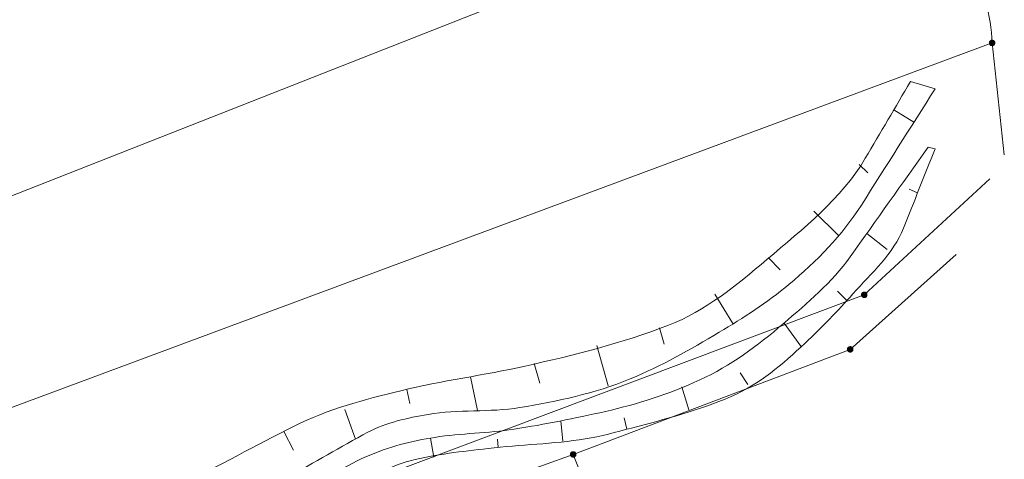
# Model space of a CAD drawing. Header units: metres. Extents: x 3425540 to 3446143, y 5432760 to 5444637.
# Tile 474 of 656: x 3436899 to 3436945, y 5443421 to 5443441. Entities that reach past the tile are written whole.
import ezdxf

# ---------------------------------------------------------------- set-up
doc = ezdxf.new("R2010")
doc.units = ezdxf.units.M
doc.layers.add('B_Böschung', color=9, linetype='Continuous', lineweight=18)
doc.layers.add('B_Flurgrenzen', color=9, linetype='Continuous', lineweight=18)

msp = doc.modelspace()

# ---------------------------------------------------------------- linework, layer by layer
at = {"layer": 'B_Böschung'}
for p, q in [((3436940.342, 5443438.445), (3436941.486, 5443438.119)), ((3436939.578, 5443437.149), (3436940.504, 5443436.573)), ((3436941.475, 5443435.349), (3436941.159, 5443435.419)), ((3436937.979, 5443434.622), (3436938.376, 5443434.236)), ((3436940.672, 5443433.324), (3436940.287, 5443433.49)), ((3436935.887, 5443432.471), (3436937.029, 5443431.355)), ((3436939.267, 5443430.706), (3436938.33, 5443431.447)), ((3436933.795, 5443430.321), (3436934.334, 5443429.771)), ((3436931.314, 5443428.638), (3436932.156, 5443427.288)), ((3436937.4, 5443428.359), (3436936.983, 5443428.779)), ((3436935.28, 5443426.241), (3436934.511, 5443427.313)), ((3436928.763, 5443427.094), (3436928.978, 5443426.339)), ((3436925.878, 5443426.271), (3436926.406, 5443424.415)), ((3436922.993, 5443425.449), (3436923.242, 5443424.549)), ((3436932.848, 5443424.484), (3436932.488, 5443425.019)), ((3436920.058, 5443424.831), (3436920.369, 5443423.274)), ((3436917.115, 5443424.249), (3436917.253, 5443423.6)), ((3436930.124, 5443423.31), (3436929.801, 5443424.367)), ((3436914.26, 5443423.335), (3436914.743, 5443421.958)), ((3436924.316, 5443421.872), (3436924.223, 5443422.803)), ((3436927.258, 5443422.424), (3436927.145, 5443422.936)), ((3436911.446, 5443422.311), (3436911.887, 5443421.459)), ((3436918.363, 5443421.136), (3436918.199, 5443421.999)), ((3436921.33, 5443421.577), (3436921.289, 5443421.957))]:
    msp.add_line(p, q, dxfattribs=at)
for points, knots in [([(3436810.916, 5443424.825), (3436812.577, 5443423.08), (3436814.239, 5443421.334), (3436815.9, 5443419.588), (3436817.755, 5443417.639), (3436819.346, 5443415.466), (3436821.009, 5443413.34), (3436823.14, 5443410.616), (3436825.541, 5443408.005), (3436826.876, 5443404.821), (3436827.464, 5443403.418), (3436828.007, 5443402.001), (3436828.579, 5443400.593), (3436828.956, 5443399.667), (3436829.333, 5443398.741), (3436829.715, 5443397.816), (3436830.121, 5443396.832), (3436830.699, 5443395.944), (3436831.292, 5443395.04), (3436831.789, 5443394.282), (3436832.368, 5443393.669), (3436833.121, 5443393.083), (3436833.955, 5443392.435), (3436834.857, 5443391.992), (3436835.834, 5443391.884), (3436837.146, 5443391.74), (3436838.513, 5443391.873), (3436839.808, 5443392.137), (3436841.504, 5443392.484), (3436843.152, 5443393.16), (3436844.854, 5443393.462), (3436846.112, 5443393.686), (3436847.433, 5443393.481), (3436848.702, 5443393.714), (3436849.99, 5443393.951), (3436851.256, 5443394.318), (3436852.407, 5443394.979), (3436853.919, 5443395.848), (3436855.223, 5443396.943), (3436856.696, 5443397.819), (3436857.731, 5443398.435), (3436858.734, 5443399.128), (3436859.85, 5443399.586), (3436868.457, 5443403.123), (3436877.129, 5443406.435), (3436885.815, 5443409.74), (3436890.25, 5443411.428), (3436894.691, 5443413.1), (3436899.126, 5443414.788), (3436902.25, 5443415.978), (3436905.412, 5443417.07), (3436908.445, 5443418.493), (3436909.529, 5443419.002), (3436910.551, 5443419.624), (3436911.599, 5443420.197), (3436912.846, 5443420.879), (3436914.061, 5443421.603), (3436915.321, 5443422.28), (3436916.176, 5443422.74), (3436917.143, 5443422.935), (3436918.096, 5443423.1), (3436919.491, 5443423.342), (3436920.927, 5443423.187), (3436922.323, 5443423.416), (3436924.056, 5443423.701), (3436925.766, 5443424.063), (3436927.418, 5443424.74), (3436928.87, 5443425.336), (3436930.185, 5443426.084), (3436931.519, 5443426.886), (3436932.643, 5443427.563), (3436933.724, 5443428.248), (3436934.736, 5443429.094), (3436936.022, 5443430.17), (3436937.193, 5443431.36), (3436938.079, 5443432.755), (3436939.215, 5443434.543), (3436940.35, 5443436.331), (3436941.486, 5443438.119)], [0, 0, 0, 0, 0.045184, 0.045184, 0.045184, 0.095626, 0.095626, 0.095626, 0.160273, 0.160273, 0.160273, 0.188761, 0.188761, 0.188761, 0.207513, 0.207513, 0.207513, 0.227466, 0.227466, 0.227466, 0.244207, 0.244207, 0.244207, 0.262745, 0.262745, 0.262745, 0.287633, 0.287633, 0.287633, 0.320239, 0.320239, 0.320239, 0.344339, 0.344339, 0.344339, 0.368808, 0.368808, 0.368808, 0.400957, 0.400957, 0.400957, 0.423552, 0.423552, 0.423552, 0.597797, 0.597797, 0.597797, 0.68677, 0.68677, 0.68677, 0.749447, 0.749447, 0.749447, 0.771852, 0.771852, 0.771852, 0.798509, 0.798509, 0.798509, 0.816594, 0.816594, 0.816594, 0.843086, 0.843086, 0.843086, 0.875986, 0.875986, 0.875986, 0.904914, 0.904914, 0.904914, 0.9293, 0.9293, 0.9293, 0.960285, 0.960285, 0.960285, 1, 1, 1, 1]), ([(3436811.409, 5443426.081), (3436812.093, 5443425.373), (3436812.776, 5443424.665), (3436813.46, 5443423.956), (3436815.188, 5443422.165), (3436816.875, 5443420.334), (3436818.592, 5443418.533), (3436819.363, 5443417.724), (3436820.352, 5443417.143), (3436821.092, 5443416.295), (3436821.86, 5443415.415), (3436822.482, 5443414.435), (3436823.111, 5443413.455), (3436824.113, 5443411.894), (3436825.134, 5443410.356), (3436826.013, 5443408.722), (3436827.188, 5443406.538), (3436828.23, 5443404.296), (3436829.284, 5443402.057), (3436829.978, 5443400.583), (3436830.556, 5443399.061), (3436831.24, 5443397.576), (3436831.629, 5443396.731), (3436832.143, 5443395.987), (3436832.754, 5443395.242), (3436833.269, 5443394.614), (3436833.873, 5443394.154), (3436834.646, 5443393.853), (3436835.589, 5443393.486), (3436836.544, 5443393.336), (3436837.485, 5443393.475), (3436838.974, 5443393.696), (3436840.456, 5443394.038), (3436841.95, 5443394.241), (3436843.376, 5443394.436), (3436844.809, 5443394.625), (3436846.239, 5443394.809), (3436847.077, 5443394.917), (3436847.925, 5443394.927), (3436848.763, 5443395.062), (3436850.191, 5443395.293), (3436851.458, 5443396.081), (3436852.737, 5443396.765), (3436855.167, 5443398.066), (3436857.239, 5443399.97), (3436859.778, 5443400.997), (3436863.952, 5443402.686), (3436868.138, 5443404.343), (3436872.331, 5443405.982), (3436877.639, 5443408.058), (3436882.943, 5443410.14), (3436888.256, 5443412.203), (3436890.582, 5443413.107), (3436892.922, 5443413.974), (3436895.258, 5443414.853), (3436896.988, 5443415.504), (3436898.824, 5443415.885), (3436900.494, 5443416.683), (3436902.584, 5443417.683), (3436904.618, 5443418.781), (3436906.676, 5443419.839), (3436908.424, 5443420.738), (3436910.157, 5443421.66), (3436911.912, 5443422.552), (3436913.455, 5443423.337), (3436915.149, 5443423.782), (3436916.832, 5443424.193), (3436918.73, 5443424.657), (3436920.667, 5443424.903), (3436922.573, 5443425.329), (3436924.809, 5443425.829), (3436927.012, 5443426.372), (3436929.176, 5443427.212), (3436930.896, 5443427.88), (3436932.304, 5443429.037), (3436933.718, 5443430.241), (3436935.406, 5443431.678), (3436937.158, 5443433.04), (3436938.26, 5443434.911), (3436938.954, 5443436.089), (3436939.648, 5443437.267), (3436940.342, 5443438.445)], [0, 0, 0, 0, 0.018751, 0.018751, 0.018751, 0.066154, 0.066154, 0.066154, 0.087458, 0.087458, 0.087458, 0.109581, 0.109581, 0.109581, 0.144829, 0.144829, 0.144829, 0.191967, 0.191967, 0.191967, 0.223009, 0.223009, 0.223009, 0.240672, 0.240672, 0.240672, 0.255574, 0.255574, 0.255574, 0.273758, 0.273758, 0.273758, 0.30252, 0.30252, 0.30252, 0.329988, 0.329988, 0.329988, 0.346093, 0.346093, 0.346093, 0.373543, 0.373543, 0.373543, 0.4257, 0.4257, 0.4257, 0.511453, 0.511453, 0.511453, 0.620001, 0.620001, 0.620001, 0.667534, 0.667534, 0.667534, 0.702749, 0.702749, 0.702749, 0.746818, 0.746818, 0.746818, 0.784258, 0.784258, 0.784258, 0.817187, 0.817187, 0.817187, 0.854343, 0.854343, 0.854343, 0.897937, 0.897937, 0.897937, 0.932598, 0.932598, 0.932598, 0.973958, 0.973958, 0.973958, 1, 1, 1, 1]), ([(3436810.018, 5443423.047), (3436812.121, 5443420.628), (3436814.224, 5443418.209), (3436816.327, 5443415.79), (3436817.644, 5443414.276), (3436818.902, 5443412.709), (3436820.049, 5443411.057), (3436821.648, 5443408.756), (3436823.137, 5443406.391), (3436824.588, 5443403.998), (3436825.835, 5443401.94), (3436827.078, 5443399.881), (3436828.31, 5443397.814), (3436829.247, 5443396.243), (3436830.158, 5443394.658), (3436831.086, 5443393.081), (3436831.533, 5443392.322), (3436831.994, 5443391.587), (3436832.536, 5443390.872), (3436832.87, 5443390.432), (3436833.362, 5443390.182), (3436833.861, 5443389.926), (3436834.435, 5443389.632), (3436835.012, 5443389.423), (3436835.627, 5443389.295), (3436836.372, 5443389.14), (3436837.167, 5443389.051), (3436837.898, 5443389.232), (3436839.451, 5443389.618), (3436840.937, 5443390.312), (3436842.503, 5443390.683), (3436843.659, 5443390.957), (3436844.816, 5443391.229), (3436845.973, 5443391.503), (3436846.941, 5443391.733), (3436847.924, 5443391.896), (3436848.875, 5443392.198), (3436850.298, 5443392.65), (3436851.606, 5443393.381), (3436852.975, 5443393.964), (3436854.607, 5443394.659), (3436856.24, 5443395.352), (3436857.871, 5443396.049), (3436860.989, 5443397.381), (3436864.096, 5443398.738), (3436867.207, 5443400.087), (3436869.495, 5443401.08), (3436871.708, 5443402.236), (3436874.02, 5443403.18), (3436876.516, 5443404.2), (3436879.095, 5443404.987), (3436881.653, 5443405.83), (3436884.546, 5443406.784), (3436887.495, 5443407.567), (3436890.358, 5443408.607), (3436892.404, 5443409.351), (3436894.423, 5443410.168), (3436896.459, 5443410.937), (3436898.954, 5443411.88), (3436901.48, 5443412.739), (3436903.966, 5443413.714), (3436905.85, 5443414.453), (3436907.604, 5443415.475), (3436909.391, 5443416.427), (3436910.415, 5443416.973), (3436911.424, 5443417.539), (3436912.419, 5443418.131), (3436913.143, 5443418.562), (3436913.78, 5443419.117), (3436914.494, 5443419.575), (3436915.37, 5443420.138), (3436916.256, 5443420.706), (3436917.269, 5443420.963), (3436918.457, 5443421.265), (3436919.659, 5443421.39), (3436920.865, 5443421.531), (3436922.356, 5443421.705), (3436923.86, 5443421.738), (3436925.344, 5443421.973), (3436926.064, 5443422.087), (3436926.764, 5443422.291), (3436927.471, 5443422.474), (3436929.033, 5443422.879), (3436930.575, 5443423.281), (3436932.076, 5443423.926), (3436933.382, 5443424.488), (3436934.445, 5443425.421), (3436935.482, 5443426.387), (3436936.263, 5443427.115), (3436936.983, 5443427.862), (3436937.69, 5443428.658), (3436938.543, 5443429.619), (3436939.554, 5443430.504), (3436940.024, 5443431.689), (3436940.508, 5443432.909), (3436940.991, 5443434.129), (3436941.475, 5443435.349)], [0, 0, 0, 0, 0.05966, 0.05966, 0.05966, 0.097017, 0.097017, 0.097017, 0.149086, 0.149086, 0.149086, 0.193866, 0.193866, 0.193866, 0.227909, 0.227909, 0.227909, 0.244303, 0.244303, 0.244303, 0.254404, 0.254404, 0.254404, 0.266039, 0.266039, 0.266039, 0.280134, 0.280134, 0.280134, 0.31009, 0.31009, 0.31009, 0.332211, 0.332211, 0.332211, 0.350725, 0.350725, 0.350725, 0.378422, 0.378422, 0.378422, 0.411438, 0.411438, 0.411438, 0.474547, 0.474547, 0.474547, 0.520968, 0.520968, 0.520968, 0.571098, 0.571098, 0.571098, 0.627788, 0.627788, 0.627788, 0.668307, 0.668307, 0.668307, 0.717966, 0.717966, 0.717966, 0.755599, 0.755599, 0.755599, 0.777156, 0.777156, 0.777156, 0.79284, 0.79284, 0.79284, 0.81209, 0.81209, 0.81209, 0.834678, 0.834678, 0.834678, 0.862601, 0.862601, 0.862601, 0.876159, 0.876159, 0.876159, 0.906116, 0.906116, 0.906116, 0.932187, 0.932187, 0.932187, 0.951839, 0.951839, 0.951839, 0.975573, 0.975573, 0.975573, 1, 1, 1, 1]), ([(3436810.472, 5443424.084), (3436812.238, 5443422.017), (3436814.003, 5443419.949), (3436815.769, 5443417.881), (3436817.706, 5443415.613), (3436819.444, 5443413.184), (3436821.257, 5443410.814), (3436822.574, 5443409.093), (3436823.901, 5443407.386), (3436825.105, 5443405.576), (3436825.801, 5443404.53), (3436826.354, 5443403.406), (3436826.935, 5443402.294), (3436827.48, 5443401.251), (3436828, 5443400.197), (3436828.512, 5443399.139), (3436828.976, 5443398.18), (3436829.239, 5443397.138), (3436829.71, 5443396.173), (3436830.19, 5443395.191), (3436830.861, 5443394.337), (3436831.603, 5443393.523), (3436832.173, 5443392.898), (3436832.783, 5443392.362), (3436833.432, 5443391.819), (3436834.163, 5443391.207), (3436834.842, 5443390.658), (3436835.766, 5443390.241), (3436836.289, 5443390.005), (3436836.816, 5443389.972), (3436837.343, 5443389.989), (3436837.932, 5443390.008), (3436838.524, 5443390.051), (3436839.11, 5443390.241), (3436840.002, 5443390.531), (3436840.776, 5443390.952), (3436841.633, 5443391.251), (3436842.401, 5443391.519), (3436843.174, 5443391.767), (3436843.967, 5443391.945), (3436844.542, 5443392.074), (3436845.156, 5443391.888), (3436845.733, 5443392.008), (3436846.698, 5443392.209), (3436847.643, 5443392.478), (3436848.572, 5443392.828), (3436849.854, 5443393.312), (3436851.117, 5443393.792), (3436852.334, 5443394.406), (3436853.429, 5443394.959), (3436854.46, 5443395.622), (3436855.552, 5443396.174), (3436856.945, 5443396.879), (3436858.335, 5443397.594), (3436859.778, 5443398.193), (3436862.16, 5443399.183), (3436864.585, 5443400.056), (3436866.97, 5443401.033), (3436870.406, 5443402.441), (3436873.808, 5443403.931), (3436877.252, 5443405.324), (3436879.85, 5443406.375), (3436882.46, 5443407.402), (3436885.118, 5443408.29), (3436886.966, 5443408.907), (3436888.819, 5443409.508), (3436890.669, 5443410.12), (3436891.679, 5443410.454), (3436892.689, 5443410.79), (3436893.697, 5443411.13), (3436894.686, 5443411.464), (3436895.551, 5443412.109), (3436896.536, 5443412.455), (3436897.709, 5443412.867), (3436898.889, 5443413.262), (3436900.069, 5443413.654), (3436900.971, 5443413.954), (3436901.881, 5443414.23), (3436902.781, 5443414.537), (3436904.079, 5443414.98), (3436905.31, 5443415.586), (3436906.551, 5443416.175), (3436907.99, 5443416.859), (3436909.403, 5443417.583), (3436910.778, 5443418.384), (3436911.762, 5443418.957), (3436912.648, 5443419.675), (3436913.616, 5443420.277), (3436914.145, 5443420.606), (3436914.679, 5443420.908), (3436915.257, 5443421.161), (3436916.273, 5443421.606), (3436917.33, 5443421.877), (3436918.411, 5443422.044), (3436919.625, 5443422.232), (3436920.857, 5443422.236), (3436922.069, 5443422.423), (3436923.479, 5443422.641), (3436924.875, 5443422.92), (3436926.271, 5443423.239), (3436927.767, 5443423.582), (3436929.211, 5443424.037), (3436930.624, 5443424.69), (3436932.051, 5443425.35), (3436933.281, 5443426.256), (3436934.472, 5443427.278), (3436935.595, 5443428.242), (3436936.717, 5443429.183), (3436937.563, 5443430.37), (3436938.762, 5443432.053), (3436939.96, 5443433.736), (3436941.159, 5443435.419)], [0, 0, 0, 0, 0.051118, 0.051118, 0.051118, 0.107191, 0.107191, 0.107191, 0.147922, 0.147922, 0.147922, 0.17147, 0.17147, 0.17147, 0.193575, 0.193575, 0.193575, 0.213621, 0.213621, 0.213621, 0.23403, 0.23403, 0.23403, 0.249695, 0.249695, 0.249695, 0.267351, 0.267351, 0.267351, 0.277359, 0.277359, 0.277359, 0.288545, 0.288545, 0.288545, 0.305575, 0.305575, 0.305575, 0.320835, 0.320835, 0.320835, 0.331909, 0.331909, 0.331909, 0.350428, 0.350428, 0.350428, 0.375993, 0.375993, 0.375993, 0.399003, 0.399003, 0.399003, 0.428354, 0.428354, 0.428354, 0.476811, 0.476811, 0.476811, 0.546632, 0.546632, 0.546632, 0.599315, 0.599315, 0.599315, 0.635943, 0.635943, 0.635943, 0.655947, 0.655947, 0.655947, 0.67558, 0.67558, 0.67558, 0.698961, 0.698961, 0.698961, 0.716835, 0.716835, 0.716835, 0.742594, 0.742594, 0.742594, 0.772483, 0.772483, 0.772483, 0.793862, 0.793862, 0.793862, 0.805543, 0.805543, 0.805543, 0.826068, 0.826068, 0.826068, 0.849115, 0.849115, 0.849115, 0.87594, 0.87594, 0.87594, 0.904694, 0.904694, 0.904694, 0.933756, 0.933756, 0.933756, 0.961154, 0.961154, 0.961154, 1, 1, 1, 1])]:
    msp.add_open_spline(points, degree=3, knots=knots, dxfattribs=at)
at = {"layer": 'B_Flurgrenzen'}
for p, q in [((3436827.397, 5443405.047), (3436940.559, 5443449.578)), ((3436944.106, 5443440.228), (3436831.656, 5443398.42)), ((3436944.106, 5443440.228), (3436944.67, 5443435.064)), ((3436938.212, 5443428.614), (3436943.999, 5443433.967)), ((3436937.562, 5443426.1), (3436942.443, 5443430.473)), ((3436837.068, 5443390.643), (3436938.212, 5443428.614)), ((3436924.786, 5443421.258), (3436937.562, 5443426.1)), ((3436922.054, 5443420.274), (3436924.786, 5443421.258)), ((3436924.786, 5443421.258), (3436927.017, 5443415.713))]:
    msp.add_line(p, q, dxfattribs=at)
for points in [[(3436944.231, 5443440.228), (3436944.23, 5443440.244), (3436944.227, 5443440.259), (3436944.222, 5443440.274), (3436944.215, 5443440.288), (3436944.207, 5443440.302), (3436944.198, 5443440.314), (3436944.186, 5443440.324), (3436944.173, 5443440.333), (3436944.159, 5443440.341), (3436944.144, 5443440.347), (3436944.13, 5443440.351), (3436944.114, 5443440.353), (3436944.098, 5443440.353), (3436944.082, 5443440.351), (3436944.068, 5443440.347), (3436944.053, 5443440.341), (3436944.039, 5443440.333), (3436944.026, 5443440.324), (3436944.014, 5443440.314), (3436944.005, 5443440.302), (3436943.997, 5443440.288), (3436943.99, 5443440.274), (3436943.985, 5443440.259), (3436943.982, 5443440.244), (3436943.981, 5443440.228), (3436943.982, 5443440.212), (3436943.985, 5443440.197), (3436943.99, 5443440.182), (3436943.997, 5443440.168), (3436944.005, 5443440.154), (3436944.014, 5443440.142), (3436944.026, 5443440.132), (3436944.039, 5443440.123), (3436944.053, 5443440.115), (3436944.068, 5443440.109), (3436944.082, 5443440.105), (3436944.098, 5443440.103), (3436944.114, 5443440.103), (3436944.13, 5443440.105), (3436944.144, 5443440.109), (3436944.159, 5443440.115), (3436944.173, 5443440.123), (3436944.186, 5443440.132), (3436944.198, 5443440.142), (3436944.207, 5443440.154), (3436944.215, 5443440.168), (3436944.222, 5443440.182), (3436944.227, 5443440.197), (3436944.23, 5443440.212), (3436944.231, 5443440.228)], [(3436944.206, 5443440.228), (3436944.205, 5443440.242), (3436944.202, 5443440.256), (3436944.198, 5443440.268), (3436944.192, 5443440.281), (3436944.183, 5443440.293), (3436944.173, 5443440.303), (3436944.162, 5443440.312), (3436944.15, 5443440.319), (3436944.137, 5443440.323), (3436944.124, 5443440.326), (3436944.11, 5443440.328), (3436944.095, 5443440.327), (3436944.081, 5443440.325), (3436944.069, 5443440.322), (3436944.056, 5443440.315), (3436944.044, 5443440.307), (3436944.034, 5443440.298), (3436944.024, 5443440.287), (3436944.017, 5443440.275), (3436944.012, 5443440.262), (3436944.008, 5443440.249), (3436944.006, 5443440.235), (3436944.006, 5443440.221), (3436944.008, 5443440.207), (3436944.012, 5443440.194), (3436944.017, 5443440.181), (3436944.024, 5443440.169), (3436944.034, 5443440.158), (3436944.044, 5443440.149), (3436944.056, 5443440.141), (3436944.069, 5443440.134), (3436944.081, 5443440.131), (3436944.095, 5443440.129), (3436944.11, 5443440.128), (3436944.124, 5443440.13), (3436944.137, 5443440.133), (3436944.15, 5443440.137), (3436944.162, 5443440.144), (3436944.173, 5443440.153), (3436944.183, 5443440.163), (3436944.192, 5443440.175), (3436944.198, 5443440.188), (3436944.202, 5443440.2), (3436944.205, 5443440.214), (3436944.206, 5443440.228)], [(3436944.182, 5443440.228), (3436944.181, 5443440.24), (3436944.178, 5443440.252), (3436944.173, 5443440.263), (3436944.167, 5443440.273), (3436944.158, 5443440.283), (3436944.149, 5443440.29), (3436944.138, 5443440.297), (3436944.127, 5443440.301), (3436944.115, 5443440.303), (3436944.103, 5443440.304), (3436944.091, 5443440.302), (3436944.079, 5443440.299), (3436944.069, 5443440.294), (3436944.058, 5443440.287), (3436944.049, 5443440.278), (3436944.042, 5443440.268), (3436944.036, 5443440.258), (3436944.032, 5443440.246), (3436944.03, 5443440.234), (3436944.03, 5443440.222), (3436944.032, 5443440.21), (3436944.036, 5443440.198), (3436944.042, 5443440.188), (3436944.049, 5443440.178), (3436944.058, 5443440.169), (3436944.068, 5443440.162), (3436944.079, 5443440.157), (3436944.091, 5443440.154), (3436944.103, 5443440.152), (3436944.115, 5443440.153), (3436944.127, 5443440.155), (3436944.138, 5443440.159), (3436944.149, 5443440.166), (3436944.158, 5443440.173), (3436944.167, 5443440.183), (3436944.173, 5443440.193), (3436944.178, 5443440.204), (3436944.181, 5443440.216), (3436944.182, 5443440.228)], [(3436944.157, 5443440.228), (3436944.156, 5443440.238), (3436944.153, 5443440.248), (3436944.148, 5443440.257), (3436944.142, 5443440.264), (3436944.135, 5443440.27), (3436944.126, 5443440.275), (3436944.116, 5443440.278), (3436944.106, 5443440.279), (3436944.096, 5443440.278), (3436944.086, 5443440.275), (3436944.077, 5443440.27), (3436944.07, 5443440.264), (3436944.064, 5443440.257), (3436944.059, 5443440.248), (3436944.056, 5443440.238), (3436944.055, 5443440.228), (3436944.056, 5443440.218), (3436944.059, 5443440.208), (3436944.064, 5443440.199), (3436944.07, 5443440.192), (3436944.077, 5443440.186), (3436944.086, 5443440.181), (3436944.096, 5443440.178), (3436944.106, 5443440.177), (3436944.116, 5443440.178), (3436944.126, 5443440.181), (3436944.135, 5443440.186), (3436944.142, 5443440.192), (3436944.148, 5443440.199), (3436944.153, 5443440.208), (3436944.156, 5443440.218), (3436944.157, 5443440.228)], [(3436944.133, 5443440.228), (3436944.132, 5443440.235), (3436944.129, 5443440.242), (3436944.124, 5443440.248), (3436944.118, 5443440.252), (3436944.111, 5443440.254), (3436944.104, 5443440.255), (3436944.097, 5443440.253), (3436944.09, 5443440.25), (3436944.085, 5443440.245), (3436944.081, 5443440.239), (3436944.079, 5443440.232), (3436944.079, 5443440.224), (3436944.081, 5443440.217), (3436944.085, 5443440.211), (3436944.09, 5443440.206), (3436944.097, 5443440.203), (3436944.104, 5443440.201), (3436944.111, 5443440.202), (3436944.118, 5443440.204), (3436944.124, 5443440.208), (3436944.129, 5443440.214), (3436944.132, 5443440.221), (3436944.133, 5443440.228)], [(3436938.337, 5443428.614), (3436938.336, 5443428.63), (3436938.333, 5443428.645), (3436938.328, 5443428.66), (3436938.321, 5443428.674), (3436938.313, 5443428.688), (3436938.304, 5443428.7), (3436938.292, 5443428.71), (3436938.279, 5443428.719), (3436938.265, 5443428.727), (3436938.25, 5443428.733), (3436938.236, 5443428.737), (3436938.22, 5443428.739), (3436938.204, 5443428.739), (3436938.188, 5443428.737), (3436938.174, 5443428.733), (3436938.159, 5443428.727), (3436938.145, 5443428.719), (3436938.132, 5443428.71), (3436938.12, 5443428.7), (3436938.111, 5443428.688), (3436938.103, 5443428.674), (3436938.096, 5443428.66), (3436938.091, 5443428.645), (3436938.088, 5443428.63), (3436938.087, 5443428.614), (3436938.088, 5443428.598), (3436938.091, 5443428.583), (3436938.096, 5443428.568), (3436938.103, 5443428.554), (3436938.111, 5443428.54), (3436938.12, 5443428.528), (3436938.132, 5443428.518), (3436938.145, 5443428.509), (3436938.159, 5443428.501), (3436938.174, 5443428.495), (3436938.188, 5443428.491), (3436938.204, 5443428.489), (3436938.22, 5443428.489), (3436938.236, 5443428.491), (3436938.25, 5443428.495), (3436938.265, 5443428.501), (3436938.279, 5443428.509), (3436938.292, 5443428.518), (3436938.304, 5443428.528), (3436938.313, 5443428.54), (3436938.321, 5443428.554), (3436938.328, 5443428.568), (3436938.333, 5443428.583), (3436938.336, 5443428.598), (3436938.337, 5443428.614)], [(3436938.312, 5443428.614), (3436938.311, 5443428.628), (3436938.308, 5443428.642), (3436938.304, 5443428.654), (3436938.298, 5443428.667), (3436938.289, 5443428.679), (3436938.279, 5443428.689), (3436938.268, 5443428.698), (3436938.256, 5443428.705), (3436938.243, 5443428.709), (3436938.23, 5443428.712), (3436938.216, 5443428.714), (3436938.201, 5443428.713), (3436938.187, 5443428.711), (3436938.175, 5443428.708), (3436938.162, 5443428.701), (3436938.15, 5443428.693), (3436938.14, 5443428.684), (3436938.13, 5443428.673), (3436938.123, 5443428.661), (3436938.118, 5443428.648), (3436938.114, 5443428.635), (3436938.112, 5443428.621), (3436938.112, 5443428.607), (3436938.114, 5443428.593), (3436938.118, 5443428.58), (3436938.123, 5443428.567), (3436938.13, 5443428.555), (3436938.14, 5443428.544), (3436938.15, 5443428.535), (3436938.162, 5443428.527), (3436938.175, 5443428.52), (3436938.187, 5443428.517), (3436938.201, 5443428.515), (3436938.216, 5443428.514), (3436938.23, 5443428.516), (3436938.243, 5443428.519), (3436938.256, 5443428.523), (3436938.268, 5443428.53), (3436938.279, 5443428.539), (3436938.289, 5443428.549), (3436938.298, 5443428.561), (3436938.304, 5443428.574), (3436938.308, 5443428.586), (3436938.311, 5443428.6), (3436938.312, 5443428.614)], [(3436938.288, 5443428.614), (3436938.287, 5443428.626), (3436938.284, 5443428.638), (3436938.279, 5443428.649), (3436938.273, 5443428.659), (3436938.264, 5443428.669), (3436938.255, 5443428.676), (3436938.244, 5443428.683), (3436938.233, 5443428.687), (3436938.221, 5443428.689), (3436938.209, 5443428.69), (3436938.197, 5443428.688), (3436938.185, 5443428.685), (3436938.175, 5443428.68), (3436938.164, 5443428.673), (3436938.155, 5443428.664), (3436938.148, 5443428.654), (3436938.142, 5443428.644), (3436938.138, 5443428.632), (3436938.136, 5443428.62), (3436938.136, 5443428.608), (3436938.138, 5443428.596), (3436938.142, 5443428.584), (3436938.148, 5443428.574), (3436938.155, 5443428.564), (3436938.164, 5443428.555), (3436938.174, 5443428.548), (3436938.185, 5443428.543), (3436938.197, 5443428.54), (3436938.209, 5443428.538), (3436938.221, 5443428.539), (3436938.233, 5443428.541), (3436938.244, 5443428.545), (3436938.255, 5443428.552), (3436938.264, 5443428.559), (3436938.273, 5443428.569), (3436938.279, 5443428.579), (3436938.284, 5443428.59), (3436938.287, 5443428.602), (3436938.288, 5443428.614)], [(3436938.263, 5443428.614), (3436938.262, 5443428.624), (3436938.259, 5443428.634), (3436938.254, 5443428.643), (3436938.248, 5443428.65), (3436938.241, 5443428.656), (3436938.232, 5443428.661), (3436938.222, 5443428.664), (3436938.212, 5443428.665), (3436938.202, 5443428.664), (3436938.192, 5443428.661), (3436938.183, 5443428.656), (3436938.176, 5443428.65), (3436938.17, 5443428.643), (3436938.165, 5443428.634), (3436938.162, 5443428.624), (3436938.161, 5443428.614), (3436938.162, 5443428.604), (3436938.165, 5443428.594), (3436938.17, 5443428.585), (3436938.176, 5443428.578), (3436938.183, 5443428.572), (3436938.192, 5443428.567), (3436938.202, 5443428.564), (3436938.212, 5443428.563), (3436938.222, 5443428.564), (3436938.232, 5443428.567), (3436938.241, 5443428.572), (3436938.248, 5443428.578), (3436938.254, 5443428.585), (3436938.259, 5443428.594), (3436938.262, 5443428.604), (3436938.263, 5443428.614)], [(3436938.239, 5443428.614), (3436938.238, 5443428.621), (3436938.235, 5443428.628), (3436938.23, 5443428.634), (3436938.224, 5443428.638), (3436938.217, 5443428.64), (3436938.21, 5443428.641), (3436938.203, 5443428.639), (3436938.196, 5443428.636), (3436938.191, 5443428.631), (3436938.187, 5443428.625), (3436938.185, 5443428.618), (3436938.185, 5443428.61), (3436938.187, 5443428.603), (3436938.191, 5443428.597), (3436938.196, 5443428.592), (3436938.203, 5443428.589), (3436938.21, 5443428.587), (3436938.217, 5443428.588), (3436938.224, 5443428.59), (3436938.23, 5443428.594), (3436938.235, 5443428.6), (3436938.238, 5443428.607), (3436938.239, 5443428.614)], [(3436937.687, 5443426.1), (3436937.686, 5443426.116), (3436937.683, 5443426.131), (3436937.678, 5443426.146), (3436937.671, 5443426.16), (3436937.663, 5443426.174), (3436937.654, 5443426.186), (3436937.642, 5443426.196), (3436937.629, 5443426.205), (3436937.615, 5443426.213), (3436937.6, 5443426.219), (3436937.586, 5443426.223), (3436937.57, 5443426.225), (3436937.554, 5443426.225), (3436937.538, 5443426.223), (3436937.524, 5443426.219), (3436937.509, 5443426.213), (3436937.495, 5443426.205), (3436937.482, 5443426.196), (3436937.47, 5443426.186), (3436937.461, 5443426.174), (3436937.453, 5443426.16), (3436937.446, 5443426.146), (3436937.441, 5443426.131), (3436937.438, 5443426.116), (3436937.437, 5443426.1), (3436937.438, 5443426.084), (3436937.441, 5443426.069), (3436937.446, 5443426.054), (3436937.453, 5443426.04), (3436937.461, 5443426.026), (3436937.47, 5443426.014), (3436937.482, 5443426.004), (3436937.495, 5443425.995), (3436937.509, 5443425.987), (3436937.524, 5443425.981), (3436937.538, 5443425.977), (3436937.554, 5443425.975), (3436937.57, 5443425.975), (3436937.586, 5443425.977), (3436937.6, 5443425.981), (3436937.615, 5443425.987), (3436937.629, 5443425.995), (3436937.642, 5443426.004), (3436937.654, 5443426.014), (3436937.663, 5443426.026), (3436937.671, 5443426.04), (3436937.678, 5443426.054), (3436937.683, 5443426.069), (3436937.686, 5443426.084), (3436937.687, 5443426.1)], [(3436937.662, 5443426.1), (3436937.661, 5443426.114), (3436937.658, 5443426.128), (3436937.654, 5443426.14), (3436937.648, 5443426.153), (3436937.639, 5443426.165), (3436937.629, 5443426.175), (3436937.618, 5443426.184), (3436937.606, 5443426.191), (3436937.593, 5443426.195), (3436937.58, 5443426.198), (3436937.566, 5443426.2), (3436937.551, 5443426.199), (3436937.537, 5443426.197), (3436937.525, 5443426.194), (3436937.512, 5443426.187), (3436937.5, 5443426.179), (3436937.49, 5443426.17), (3436937.48, 5443426.159), (3436937.473, 5443426.147), (3436937.468, 5443426.134), (3436937.464, 5443426.121), (3436937.462, 5443426.107), (3436937.462, 5443426.093), (3436937.464, 5443426.079), (3436937.468, 5443426.066), (3436937.473, 5443426.053), (3436937.48, 5443426.041), (3436937.49, 5443426.03), (3436937.5, 5443426.021), (3436937.512, 5443426.013), (3436937.525, 5443426.006), (3436937.537, 5443426.003), (3436937.551, 5443426.001), (3436937.566, 5443426), (3436937.58, 5443426.002), (3436937.593, 5443426.005), (3436937.606, 5443426.009), (3436937.618, 5443426.016), (3436937.629, 5443426.025), (3436937.639, 5443426.035), (3436937.648, 5443426.047), (3436937.654, 5443426.06), (3436937.658, 5443426.072), (3436937.661, 5443426.086), (3436937.662, 5443426.1)], [(3436937.638, 5443426.1), (3436937.637, 5443426.112), (3436937.634, 5443426.124), (3436937.629, 5443426.135), (3436937.623, 5443426.145), (3436937.614, 5443426.155), (3436937.605, 5443426.162), (3436937.594, 5443426.169), (3436937.583, 5443426.173), (3436937.571, 5443426.175), (3436937.559, 5443426.176), (3436937.547, 5443426.174), (3436937.535, 5443426.171), (3436937.525, 5443426.166), (3436937.514, 5443426.159), (3436937.505, 5443426.15), (3436937.498, 5443426.14), (3436937.492, 5443426.13), (3436937.488, 5443426.118), (3436937.486, 5443426.106), (3436937.486, 5443426.094), (3436937.488, 5443426.082), (3436937.492, 5443426.07), (3436937.498, 5443426.06), (3436937.505, 5443426.05), (3436937.514, 5443426.041), (3436937.524, 5443426.034), (3436937.535, 5443426.029), (3436937.547, 5443426.026), (3436937.559, 5443426.024), (3436937.571, 5443426.025), (3436937.583, 5443426.027), (3436937.594, 5443426.031), (3436937.605, 5443426.038), (3436937.614, 5443426.045), (3436937.623, 5443426.055), (3436937.629, 5443426.065), (3436937.634, 5443426.076), (3436937.637, 5443426.088), (3436937.638, 5443426.1)], [(3436937.613, 5443426.1), (3436937.612, 5443426.11), (3436937.609, 5443426.12), (3436937.604, 5443426.129), (3436937.598, 5443426.136), (3436937.591, 5443426.142), (3436937.582, 5443426.147), (3436937.572, 5443426.15), (3436937.562, 5443426.151), (3436937.552, 5443426.15), (3436937.542, 5443426.147), (3436937.533, 5443426.142), (3436937.526, 5443426.136), (3436937.52, 5443426.129), (3436937.515, 5443426.12), (3436937.512, 5443426.11), (3436937.511, 5443426.1), (3436937.512, 5443426.09), (3436937.515, 5443426.08), (3436937.52, 5443426.071), (3436937.526, 5443426.064), (3436937.533, 5443426.058), (3436937.542, 5443426.053), (3436937.552, 5443426.05), (3436937.562, 5443426.049), (3436937.572, 5443426.05), (3436937.582, 5443426.053), (3436937.591, 5443426.058), (3436937.598, 5443426.064), (3436937.604, 5443426.071), (3436937.609, 5443426.08), (3436937.612, 5443426.09), (3436937.613, 5443426.1)], [(3436937.589, 5443426.1), (3436937.588, 5443426.107), (3436937.585, 5443426.114), (3436937.58, 5443426.12), (3436937.574, 5443426.124), (3436937.567, 5443426.126), (3436937.56, 5443426.127), (3436937.553, 5443426.125), (3436937.546, 5443426.122), (3436937.541, 5443426.117), (3436937.537, 5443426.111), (3436937.535, 5443426.104), (3436937.535, 5443426.096), (3436937.537, 5443426.089), (3436937.541, 5443426.083), (3436937.546, 5443426.078), (3436937.553, 5443426.075), (3436937.56, 5443426.073), (3436937.567, 5443426.074), (3436937.574, 5443426.076), (3436937.58, 5443426.08), (3436937.585, 5443426.086), (3436937.588, 5443426.093), (3436937.589, 5443426.1)], [(3436924.911, 5443421.258), (3436924.91, 5443421.274), (3436924.907, 5443421.289), (3436924.902, 5443421.304), (3436924.895, 5443421.318), (3436924.887, 5443421.332), (3436924.878, 5443421.344), (3436924.866, 5443421.354), (3436924.853, 5443421.363), (3436924.839, 5443421.371), (3436924.824, 5443421.377), (3436924.81, 5443421.381), (3436924.794, 5443421.383), (3436924.778, 5443421.383), (3436924.762, 5443421.381), (3436924.748, 5443421.377), (3436924.733, 5443421.371), (3436924.719, 5443421.363), (3436924.706, 5443421.354), (3436924.694, 5443421.344), (3436924.685, 5443421.332), (3436924.677, 5443421.318), (3436924.67, 5443421.304), (3436924.665, 5443421.289), (3436924.662, 5443421.274), (3436924.661, 5443421.258), (3436924.662, 5443421.242), (3436924.665, 5443421.227), (3436924.67, 5443421.212), (3436924.677, 5443421.198), (3436924.685, 5443421.184), (3436924.694, 5443421.172), (3436924.706, 5443421.162), (3436924.719, 5443421.153), (3436924.733, 5443421.145), (3436924.748, 5443421.139), (3436924.762, 5443421.135), (3436924.778, 5443421.133), (3436924.794, 5443421.133), (3436924.81, 5443421.135), (3436924.824, 5443421.139), (3436924.839, 5443421.145), (3436924.853, 5443421.153), (3436924.866, 5443421.162), (3436924.878, 5443421.172), (3436924.887, 5443421.184), (3436924.895, 5443421.198), (3436924.902, 5443421.212), (3436924.907, 5443421.227), (3436924.91, 5443421.242), (3436924.911, 5443421.258)], [(3436924.886, 5443421.258), (3436924.885, 5443421.272), (3436924.882, 5443421.286), (3436924.878, 5443421.298), (3436924.872, 5443421.311), (3436924.863, 5443421.323), (3436924.853, 5443421.333), (3436924.842, 5443421.342), (3436924.83, 5443421.349), (3436924.817, 5443421.353), (3436924.804, 5443421.356), (3436924.79, 5443421.358), (3436924.775, 5443421.357), (3436924.761, 5443421.355), (3436924.749, 5443421.352), (3436924.736, 5443421.345), (3436924.724, 5443421.337), (3436924.714, 5443421.328), (3436924.704, 5443421.317), (3436924.697, 5443421.305), (3436924.692, 5443421.292), (3436924.688, 5443421.279), (3436924.686, 5443421.265), (3436924.686, 5443421.251), (3436924.688, 5443421.237), (3436924.692, 5443421.224), (3436924.697, 5443421.211), (3436924.704, 5443421.199), (3436924.714, 5443421.188), (3436924.724, 5443421.179), (3436924.736, 5443421.171), (3436924.749, 5443421.164), (3436924.761, 5443421.161), (3436924.775, 5443421.159), (3436924.79, 5443421.158), (3436924.804, 5443421.16), (3436924.817, 5443421.163), (3436924.83, 5443421.167), (3436924.842, 5443421.174), (3436924.853, 5443421.183), (3436924.863, 5443421.193), (3436924.872, 5443421.205), (3436924.878, 5443421.218), (3436924.882, 5443421.23), (3436924.885, 5443421.244), (3436924.886, 5443421.258)], [(3436924.862, 5443421.258), (3436924.861, 5443421.27), (3436924.858, 5443421.282), (3436924.853, 5443421.293), (3436924.847, 5443421.303), (3436924.838, 5443421.313), (3436924.829, 5443421.32), (3436924.818, 5443421.327), (3436924.807, 5443421.331), (3436924.795, 5443421.333), (3436924.783, 5443421.334), (3436924.771, 5443421.332), (3436924.759, 5443421.329), (3436924.749, 5443421.324), (3436924.738, 5443421.317), (3436924.729, 5443421.308), (3436924.722, 5443421.298), (3436924.716, 5443421.288), (3436924.712, 5443421.276), (3436924.71, 5443421.264), (3436924.71, 5443421.252), (3436924.712, 5443421.24), (3436924.716, 5443421.228), (3436924.722, 5443421.218), (3436924.729, 5443421.208), (3436924.738, 5443421.199), (3436924.748, 5443421.192), (3436924.759, 5443421.187), (3436924.771, 5443421.184), (3436924.783, 5443421.182), (3436924.795, 5443421.183), (3436924.807, 5443421.185), (3436924.818, 5443421.189), (3436924.829, 5443421.196), (3436924.838, 5443421.203), (3436924.847, 5443421.213), (3436924.853, 5443421.223), (3436924.858, 5443421.234), (3436924.861, 5443421.246), (3436924.862, 5443421.258)], [(3436924.837, 5443421.258), (3436924.836, 5443421.268), (3436924.833, 5443421.278), (3436924.828, 5443421.287), (3436924.822, 5443421.294), (3436924.815, 5443421.3), (3436924.806, 5443421.305), (3436924.796, 5443421.308), (3436924.786, 5443421.309), (3436924.776, 5443421.308), (3436924.766, 5443421.305), (3436924.757, 5443421.3), (3436924.75, 5443421.294), (3436924.744, 5443421.287), (3436924.739, 5443421.278), (3436924.736, 5443421.268), (3436924.735, 5443421.258), (3436924.736, 5443421.248), (3436924.739, 5443421.238), (3436924.744, 5443421.229), (3436924.75, 5443421.222), (3436924.757, 5443421.216), (3436924.766, 5443421.211), (3436924.776, 5443421.208), (3436924.786, 5443421.207), (3436924.796, 5443421.208), (3436924.806, 5443421.211), (3436924.815, 5443421.216), (3436924.822, 5443421.222), (3436924.828, 5443421.229), (3436924.833, 5443421.238), (3436924.836, 5443421.248), (3436924.837, 5443421.258)], [(3436924.813, 5443421.258), (3436924.812, 5443421.265), (3436924.809, 5443421.272), (3436924.804, 5443421.278), (3436924.798, 5443421.282), (3436924.791, 5443421.284), (3436924.784, 5443421.285), (3436924.777, 5443421.283), (3436924.77, 5443421.28), (3436924.765, 5443421.275), (3436924.761, 5443421.269), (3436924.759, 5443421.262), (3436924.759, 5443421.254), (3436924.761, 5443421.247), (3436924.765, 5443421.241), (3436924.77, 5443421.236), (3436924.777, 5443421.233), (3436924.784, 5443421.231), (3436924.791, 5443421.232), (3436924.798, 5443421.234), (3436924.804, 5443421.238), (3436924.809, 5443421.244), (3436924.812, 5443421.251), (3436924.813, 5443421.258)]]:
    msp.add_lwpolyline(points, dxfattribs=at)
msp.add_arc((3436937.165, 5443440.049), 6.943, 1.4797, 33.1537, dxfattribs=at)

doc.saveas('drawing.dxf')
